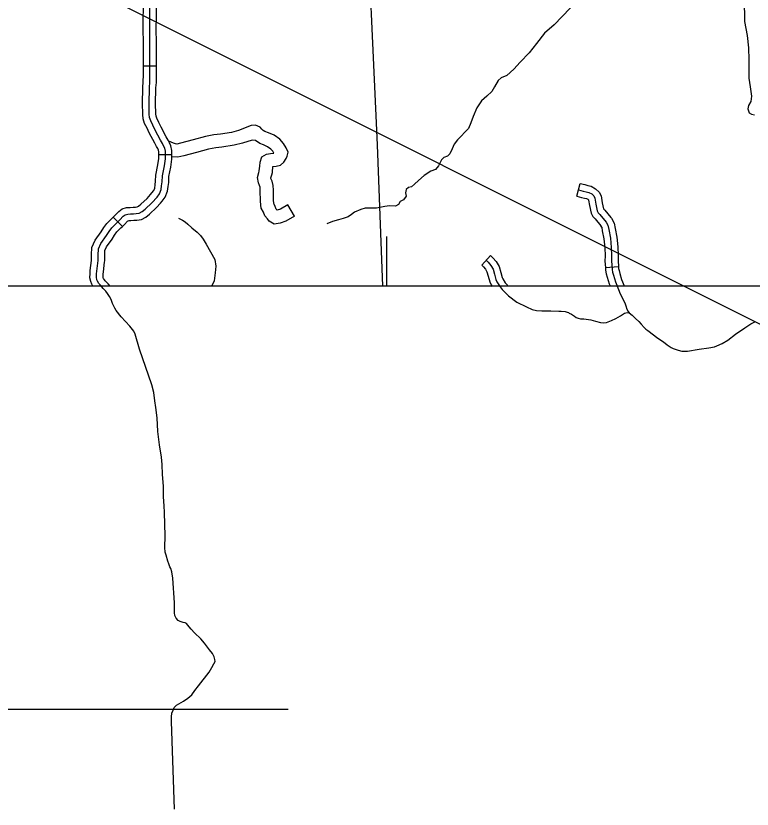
# Model space of a CAD drawing. Extents: x -5566 to 1759129, y -3726 to 731467.
# Drawn here: x -4678.8 to -4614.7, y 115.1 to 184 of the extents above; entities that cross this region are included whole.
import ezdxf

# ---------------------------------------------------------------- set-up
doc = ezdxf.new("R2010")
doc.units = 0
doc.layers.add('Default', color=7, linetype='Continuous')
doc.layers.add('R_No Plot', color=7, linetype='Continuous')

msp = doc.modelspace()

# ---------------------------------------------------------------- linework, layer by layer
at = {"layer": 'Default'}
for p, q in [((-4666.522, 179.636), (-4667.661, 179.638)), ((-4665.182, 171.938), (-4666.321, 171.938)), ((-4629.955, 168.33), (-4629.685, 169.437)), ((-4669.484, 165.709), (-4670.282, 166.522)), ((-4646.516, 164.837), (-4646.523, 160.504)), ((-4638.238, 162.335), (-4637.481, 163.186)), ((-4627.476, 162.136), (-4626.34, 162.214)), ((-4655.079, 123.722), (-4829.868, 123.724))]:
    msp.add_line(p, q, dxfattribs=at)
for points in [[(-4548.128, 124.257), (-4548.128, 124.257), (-4809.846, 255.135)], [(-4648.657, 204.329), (-4648.431, 197.18), (-4648.399, 196.18), (-4647.315, 172.79), (-4646.862, 160.504)], [(-4667.668, 183.654), (-4667.655, 184.711), (-4667.704, 185.442), (-4667.704, 186.136), (-4667.676, 186.675), (-4667.538, 187.198), (-4667.454, 187.519), (-4667.371, 187.785)], [(-4666.528, 183.64), (-4666.516, 184.742), (-4666.565, 185.48), (-4666.565, 186.106), (-4666.544, 186.498), (-4666.437, 186.908), (-4666.358, 187.204), (-4666.283, 187.447)], [(-4615.423, 187.198), (-4615.434, 186.97), (-4615.433, 186.238), (-4615.433, 185.353), (-4615.389, 184.219), (-4615.383, 183.525), (-4615.159, 182.294), (-4615.034, 181.217), (-4615.011, 180.196), (-4615.014, 179.388), (-4615.011, 178.594), (-4614.903, 177.853), (-4614.769, 177.036), (-4614.828, 176.56), (-4615.031, 176.229), (-4615.099, 175.913), (-4614.99, 175.575), (-4614.778, 175.456), (-4614.509, 175.402)], [(-4629.84, 185.436), (-4631.938, 183.238), (-4632.774, 182.501), (-4633.465, 181.611), (-4634.1, 180.808), (-4634.878, 179.99), (-4635.432, 179.374), (-4636.049, 178.824), (-4636.54, 178.615), (-4636.81, 178.395), (-4637.132, 177.853), (-4637.368, 177.421), (-4637.803, 177.025), (-4638.254, 176.628), (-4638.647, 176.005), (-4638.988, 175.248), (-4639.188, 174.719), (-4639.382, 174.205), (-4640.334, 173.226), (-4640.642, 172.859), (-4640.819, 172.453), (-4641.001, 172.025), (-4641.203, 171.816), (-4641.517, 171.701), (-4641.726, 171.491), (-4642.003, 170.966), (-4642.26, 170.648), (-4642.671, 170.497), (-4643.253, 170.147), (-4643.732, 169.703), (-4644.073, 169.388), (-4644.335, 169.161), (-4644.598, 169.101), (-4644.793, 168.916), (-4644.869, 168.615), (-4644.816, 168.343), (-4645.035, 168.019), (-4645.331, 167.859), (-4645.478, 167.622), (-4645.745, 167.479), (-4646.262, 167.483), (-4646.67, 167.439), (-4647.4, 167.287), (-4648.373, 167.282), (-4648.74, 167.18), (-4649.306, 166.952), (-4649.562, 166.756), (-4649.855, 166.543), (-4650.281, 166.391), (-4650.678, 166.287), (-4651.218, 166.137), (-4651.716, 165.921)], [(-4665.808, 172.518), (-4665.902, 172.724), (-4666.009, 172.919), (-4666.176, 173.206), (-4666.633, 174.081), (-4666.828, 174.499), (-4667.022, 174.884), (-4667.12, 175.177), (-4667.146, 175.464), (-4667.164, 176.252), (-4667.163, 176.818), (-4667.134, 177.315), (-4667.138, 177.785), (-4667.099, 178.23), (-4667.093, 178.901), (-4667.088, 181.414), (-4667.104, 183.13), (-4667.085, 184.727)], [(-4667.661, 179.638), (-4667.658, 181.412), (-4667.674, 183.131), (-4667.668, 183.654)], [(-4666.522, 179.636), (-4666.519, 181.416), (-4666.534, 183.13), (-4666.528, 183.64)], [(-4667.719, 175.617), (-4667.734, 176.246), (-4667.733, 176.835), (-4667.704, 177.329), (-4667.708, 177.808), (-4667.669, 178.257), (-4667.663, 178.904), (-4667.661, 179.638)], [(-4666.58, 175.643), (-4666.595, 176.258), (-4666.594, 176.801), (-4666.565, 177.301), (-4666.568, 177.763), (-4666.53, 178.202), (-4666.524, 178.898), (-4666.522, 179.636)], [(-4666.321, 171.938), (-4666.321, 172.192), (-4666.352, 172.338), (-4666.412, 172.468), (-4666.505, 172.64), (-4666.675, 172.931), (-4667.144, 173.828), (-4667.341, 174.25), (-4667.549, 174.665), (-4667.681, 175.06), (-4667.715, 175.432), (-4667.719, 175.617)], [(-4665.182, 171.938), (-4665.182, 172.313), (-4665.264, 172.699), (-4665.393, 172.979), (-4665.513, 173.199), (-4665.677, 173.481), (-4666.122, 174.333), (-4666.316, 174.747), (-4666.495, 175.103), (-4666.558, 175.294), (-4666.577, 175.497), (-4666.58, 175.643)], [(-4654.518, 166.612), (-4655.1, 167.591), (-4655.749, 167.204), (-4656.016, 167.115), (-4656.098, 167.216), (-4656.187, 167.437), (-4656.298, 167.634), (-4656.304, 167.692), (-4656.345, 168.012), (-4656.354, 168.849), (-4656.385, 169.277), (-4656.459, 169.636), (-4656.565, 169.867), (-4656.576, 169.92), (-4656.543, 170.029), (-4656.479, 170.201), (-4656.443, 170.4), (-4656.443, 170.495), (-4656.411, 170.832), (-4656.399, 170.922), (-4656.114, 170.954), (-4655.733, 171.033), (-4655.434, 171.286), (-4655.25, 171.597), (-4655.163, 171.8), (-4655.081, 172.15), (-4655.253, 172.532), (-4655.471, 172.903), (-4655.791, 173.283), (-4656.295, 173.63), (-4656.766, 173.845), (-4657.089, 173.967), (-4657.232, 174.036), (-4657.351, 174.161), (-4657.517, 174.343), (-4657.916, 174.518), (-4658.275, 174.47), (-4659.38, 174.039), (-4659.995, 173.877), (-4660.967, 173.725), (-4661.533, 173.68), (-4662.264, 173.526), (-4663.322, 173.221), (-4664.422, 172.948), (-4664.763, 172.864), (-4664.863, 172.874), (-4665.037, 172.948), (-4665.454, 173.112)], [(-4654.518, 166.612), (-4655.272, 166.163), (-4655.773, 165.996), (-4656.288, 165.91), (-4656.707, 166.157), (-4656.878, 166.37), (-4657.091, 166.631), (-4657.216, 166.943), (-4657.406, 167.279), (-4657.436, 167.56), (-4657.484, 167.933), (-4657.493, 168.802), (-4657.515, 169.12), (-4657.548, 169.277), (-4657.655, 169.508), (-4657.75, 169.971), (-4657.623, 170.395), (-4657.582, 170.504), (-4657.582, 170.549), (-4657.543, 170.957), (-4657.501, 171.293), (-4657.369, 171.754), (-4656.947, 171.98), (-4656.609, 172.045), (-4656.307, 172.078), (-4656.404, 172.242), (-4656.563, 172.431), (-4656.859, 172.635), (-4657.205, 172.793), (-4657.539, 172.92), (-4657.92, 173.185), (-4658.194, 173.213), (-4659.027, 172.954), (-4659.762, 172.761), (-4660.833, 172.593), (-4661.369, 172.55), (-4661.989, 172.42), (-4663.027, 172.12), (-4664.149, 171.842), (-4664.678, 171.712), (-4665.155, 171.757)], [(-4671.73, 161.581), (-4671.708, 161.817), (-4671.597, 162.737), (-4671.597, 163.217), (-4671.57, 163.75), (-4671.366, 164.221), (-4670.859, 164.921), (-4670.637, 165.277), (-4670.397, 165.597), (-4670.027, 165.974), (-4669.704, 166.29), (-4669.411, 166.584), (-4669.242, 166.708), (-4669.011, 166.779), (-4668.78, 166.797), (-4668.518, 166.81), (-4668.278, 166.819), (-4668.016, 166.859), (-4667.763, 166.992), (-4667.501, 167.206), (-4666.927, 167.75), (-4666.475, 168.263), (-4666.258, 168.547), (-4666.116, 168.903), (-4666.08, 169.241), (-4666.028, 169.572), (-4666.009, 170.107), (-4665.831, 170.964), (-4665.751, 171.586), (-4665.751, 171.888), (-4665.751, 172.253), (-4665.808, 172.518)], [(-4667.038, 168.486), (-4666.915, 168.625), (-4666.758, 168.831), (-4666.674, 169.041), (-4666.645, 169.316), (-4666.596, 169.627), (-4666.576, 170.176), (-4666.394, 171.058), (-4666.321, 171.622), (-4666.321, 171.888), (-4666.321, 171.938)], [(-4666.183, 167.733), (-4666.034, 167.902), (-4665.758, 168.263), (-4665.558, 168.764), (-4665.515, 169.167), (-4665.46, 169.517), (-4665.441, 170.039), (-4665.269, 170.87), (-4665.182, 171.55), (-4665.182, 171.888), (-4665.182, 171.938)], [(-4629.685, 169.437), (-4629.271, 169.336), (-4629.019, 169.268), (-4628.72, 169.203), (-4628.328, 168.986), (-4628.026, 168.691), (-4627.861, 168.357), (-4627.752, 167.758), (-4627.64, 167.235), (-4627.635, 167.225), (-4627.532, 167.122), (-4626.998, 166.469)], [(-4670.282, 166.522), (-4670.105, 166.695), (-4669.784, 167.017), (-4669.502, 167.224), (-4669.118, 167.342), (-4668.817, 167.365), (-4668.543, 167.379), (-4668.332, 167.387), (-4668.197, 167.408), (-4668.079, 167.47), (-4667.877, 167.634), (-4667.337, 168.146), (-4667.038, 168.486)], [(-4629.955, 168.33), (-4629.554, 168.232), (-4629.288, 168.16), (-4629.125, 168.125), (-4629.014, 168.064), (-4628.961, 168.012), (-4628.953, 167.996), (-4628.87, 167.537), (-4628.726, 166.87), (-4628.582, 166.56), (-4628.377, 166.356), (-4627.881, 165.748)], [(-4629.82, 168.883), (-4629.412, 168.784), (-4629.153, 168.714), (-4628.922, 168.664), (-4628.671, 168.525), (-4628.493, 168.352), (-4628.407, 168.177), (-4628.311, 167.647), (-4628.183, 167.052), (-4628.108, 166.892), (-4627.954, 166.739), (-4627.422, 166.087), (-4627.257, 165.803), (-4627.188, 165.425), (-4627.043, 164.698), (-4626.969, 163.886), (-4626.939, 163.17), (-4626.944, 162.702), (-4626.894, 161.969), (-4626.849, 161.736), (-4626.765, 161.467), (-4626.611, 160.9), (-4626.332, 160.218), (-4626.185, 159.851), (-4625.864, 159.252), (-4625.76, 158.988), (-4625.675, 158.725), (-4625.63, 158.565), (-4625.501, 158.321), (-4625.406, 158.202), (-4625.158, 157.988), (-4624.874, 157.707), (-4624.575, 157.43), (-4624.366, 157.201), (-4624.098, 156.908), (-4623.953, 156.778), (-4623.784, 156.649), (-4622.915, 156.006), (-4622.431, 155.662), (-4622.117, 155.414), (-4621.76, 155.182), (-4621.587, 155.099), (-4621.164, 154.941), (-4620.841, 154.858), (-4620.352, 154.875), (-4619.325, 155.049), (-4618.48, 155.157), (-4617.983, 155.248), (-4617.787, 155.324), (-4617.323, 155.536), (-4616.844, 155.835), (-4616.153, 156.335), (-4615.355, 156.902), (-4614.824, 157.242), (-4614.489, 157.402)], [(-4669.484, 165.709), (-4669.303, 165.886), (-4669.039, 166.151), (-4668.982, 166.192), (-4668.904, 166.216), (-4668.744, 166.228), (-4668.493, 166.241), (-4668.225, 166.251), (-4667.836, 166.31), (-4667.447, 166.515), (-4667.125, 166.778), (-4666.516, 167.354), (-4666.183, 167.733)], [(-4672.17, 162.737), (-4672.166, 162.771), (-4672.166, 163.231), (-4672.134, 163.882), (-4671.864, 164.504), (-4671.332, 165.24), (-4671.107, 165.599), (-4670.83, 165.969), (-4670.43, 166.376), (-4670.282, 166.522)], [(-4664.619, 166.427), (-4664.268, 166.245), (-4664.025, 166.104), (-4663.787, 165.902), (-4663.46, 165.597), (-4662.969, 165.194), (-4662.682, 164.91), (-4662.454, 164.608), (-4662.196, 164.163), (-4661.447, 162.833), (-4661.373, 162.256), (-4661.405, 161.682), (-4661.501, 160.99), (-4661.696, 160.529)], [(-4626.998, 166.469), (-4626.952, 166.411), (-4626.715, 166.003), (-4626.628, 165.532), (-4626.479, 164.78), (-4626.4, 163.924), (-4626.369, 163.178), (-4626.374, 162.718), (-4626.34, 162.214)], [(-4671.04, 162.6), (-4671.027, 162.702), (-4671.027, 163.202), (-4671.006, 163.618), (-4670.868, 163.937), (-4670.387, 164.603), (-4670.167, 164.955), (-4669.965, 165.225), (-4669.625, 165.571), (-4669.484, 165.709)], [(-4627.892, 165.762), (-4627.8, 165.603), (-4627.747, 165.318), (-4627.608, 164.616), (-4627.537, 163.848), (-4627.509, 163.161), (-4627.514, 162.685), (-4627.476, 162.136)], [(-4672.042, 160.503), (-4672.154, 160.689), (-4672.242, 160.916), (-4672.31, 161.236), (-4672.299, 161.617), (-4672.274, 161.878), (-4672.17, 162.737)], [(-4637.86, 162.76), (-4637.668, 162.59), (-4637.441, 162.32), (-4637.249, 162), (-4637.121, 161.545), (-4637, 161.083), (-4636.908, 160.892), (-4636.645, 160.455), (-4636.452, 160.235), (-4635.914, 159.677), (-4635.189, 159.136), (-4634.337, 158.71), (-4633.846, 158.486), (-4633.462, 158.39), (-4633.015, 158.362), (-4632.237, 158.383), (-4631.541, 158.355), (-4631.313, 158.337), (-4630.983, 158.305), (-4630.791, 158.266), (-4630.681, 158.231), (-4630.616, 158.177), (-4630.433, 158.074), (-4630.178, 157.898), (-4630.017, 157.786), (-4629.84, 157.722), (-4629.641, 157.683), (-4629.347, 157.683), (-4628.75, 157.587), (-4628.327, 157.475), (-4627.904, 157.361), (-4627.611, 157.341), (-4627.387, 157.366), (-4626.939, 157.525), (-4626.581, 157.699), (-4626.168, 157.938), (-4625.824, 158.162), (-4625.69, 158.202), (-4625.546, 158.212), (-4625.406, 158.202)], [(-4637.481, 163.186), (-4637.259, 162.988), (-4636.976, 162.652), (-4636.721, 162.228), (-4636.571, 161.694), (-4636.463, 161.281), (-4636.406, 161.163), (-4636.183, 160.792), (-4636.032, 160.62), (-4636.019, 160.607)], [(-4670.539, 160.503), (-4670.733, 160.712), (-4670.993, 160.986), (-4671.051, 161.065), (-4671.128, 161.193), (-4671.147, 161.242), (-4671.168, 161.339), (-4671.161, 161.546), (-4671.142, 161.756), (-4671.04, 162.601)], [(-4638.238, 162.335), (-4638.077, 162.191), (-4637.906, 161.988), (-4637.777, 161.772), (-4637.671, 161.396), (-4637.537, 160.886), (-4637.41, 160.62), (-4637.325, 160.48)], [(-4627.476, 162.136), (-4627.46, 161.896), (-4627.403, 161.597), (-4627.312, 161.307), (-4627.151, 160.717), (-4627.074, 160.529)], [(-4626.34, 162.214), (-4626.328, 162.042), (-4626.296, 161.875), (-4626.218, 161.628), (-4626.07, 161.083), (-4625.846, 160.534)], [(-4664.96, 115.062), (-4665.223, 122.675), (-4665.213, 123.08), (-4665.175, 123.413), (-4665.075, 123.676), (-4664.975, 123.893), (-4664.794, 124.092), (-4664.177, 124.433), (-4663.789, 124.708), (-4663.459, 124.987), (-4663.183, 125.369), (-4662.876, 125.791), (-4661.935, 126.978), (-4661.696, 127.379), (-4661.523, 127.684), (-4661.427, 127.896), (-4661.436, 128.068), (-4661.508, 128.312), (-4661.651, 128.577), (-4661.918, 128.915), (-4662.341, 129.48), (-4662.667, 129.852), (-4663.224, 130.372), (-4663.518, 130.712), (-4663.69, 130.92), (-4663.912, 131.188), (-4664.016, 131.255), (-4664.201, 131.279), (-4664.473, 131.373), (-4664.621, 131.458), (-4664.812, 131.654), (-4664.912, 131.88), (-4664.957, 132.125), (-4664.947, 132.987), (-4665.099, 135.138), (-4665.187, 135.681), (-4665.272, 135.968), (-4665.348, 136.132), (-4665.45, 136.377), (-4665.538, 136.625), (-4665.69, 137.129), (-4665.764, 137.394), (-4665.791, 137.79), (-4665.77, 138.823), (-4665.834, 140.83), (-4665.858, 141.43), (-4665.906, 142.213), (-4665.924, 143.142), (-4665.986, 144.147), (-4666.034, 145.019), (-4666.098, 145.643), (-4666.266, 146.723), (-4666.401, 147.889), (-4666.465, 149.081), (-4666.569, 149.983), (-4666.673, 150.559), (-4666.737, 151.278), (-4666.937, 151.95), (-4667.992, 155.051), (-4668.367, 156.354), (-4668.487, 156.61), (-4668.847, 157.034), (-4669.59, 157.857), (-4670.037, 158.401), (-4670.157, 158.606), (-4670.348, 159.011), (-4670.464, 159.355), (-4670.597, 159.604), (-4670.771, 159.866), (-4670.93, 160.088), (-4671.148, 160.322), (-4671.432, 160.621), (-4671.526, 160.75), (-4671.641, 160.941), (-4671.695, 161.079), (-4671.739, 161.288), (-4671.73, 161.581)]]:
    msp.add_lwpolyline(points, dxfattribs=at)
at = {"layer": 'R_No Plot'}
msp.add_lwpolyline([(-5018.988, 168.239), (-5018.988, 511.979), (-4446.603, 511.979), (-4446.603, 160.504), (-4913.433, 160.504)], dxfattribs=at)

doc.saveas('drawing.dxf')
